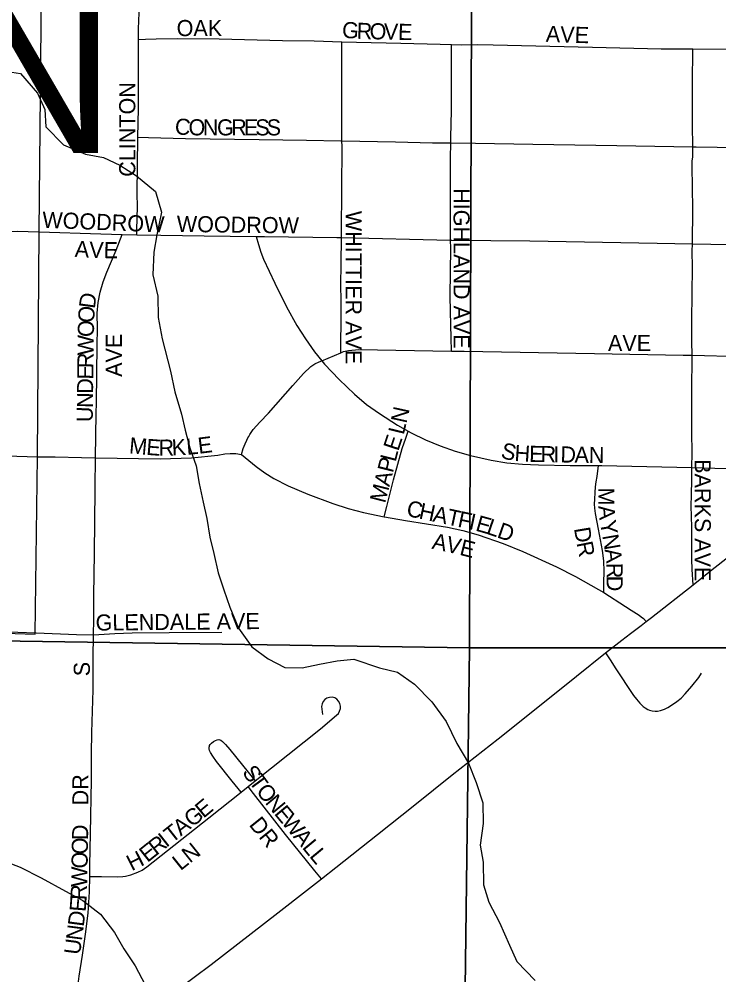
# Model space of a CAD drawing. Extents: x 1584893 to 1934202, y 663575 to 1091909.
# Drawn here: x 1786466 to 1788636, y 936183 to 939146 of the extents above; entities that cross this region are included whole.
import ezdxf

# ---------------------------------------------------------------- set-up
doc = ezdxf.new("R2010")
doc.units = 0
for name, color, linetype in [('GM_X_City_Street', 7, 'Continuous'), ('GM_X_City_Street_Text', 7, 'Continuous'), ('GM_X_Corporation', 7, 'Continuous'), ('GM_X_Corporation_Text', 7, 'Continuous'), ('GM_X_Minor_River', 7, 'Continuous'), ('GM_X_Section', 7, 'Continuous'), ('GM_X_State_Route', 7, 'Continuous'), ('GM_X_Township_Subdivision', 7, 'Continuous')]:
    doc.layers.add(name, color=color, linetype=linetype)

msp = doc.modelspace()

# ---------------------------------------------------------------- linework, layer by layer
at = {"layer": 'GM_X_City_Street'}
for points in [[(1786835.8, 939083.5), (1786835.8, 939116.5), (1786837.7, 939166), (1786842.1, 939562.1), (1786842.2, 939696.3)], [(1786835.8, 939083.5), (1786857.7, 939084.2), (1786890.4, 939085.3), (1786955.7, 939086.7), (1787086, 939085.1), (1787282.3, 939079.7), (1787380.6, 939078.6), (1787466.6, 939076.1)], [(1786834.1, 938780), (1786835.4, 938869.1), (1786835.8, 939083.5)], [(1787466.6, 939076.1), (1787511.5, 939074.8), (1787649.3, 939071.5), (1787771.4, 939068.6), (1787806.2, 939067.6)], [(1787466.9, 938769.3), (1787466.9, 938982.8), (1787466.7, 939048.9), (1787466.6, 939076.1)], [(1787804.5, 938762.5), (1787804.8, 938780.2), (1787806.7, 938862), (1787806.3, 939042.3), (1787806.2, 939067.6)], [(1787806.2, 939067.6), (1787837.4, 939066.7), (1787886.3, 939067.5), (1787935.4, 939066.6), (1788243.9, 939059.9), (1788456.5, 939054.3), (1788555.1, 939053.8)], [(1788554.4, 938750.6), (1788553.5, 938818.9), (1788554.1, 938967.3), (1788554.9, 939033.1), (1788555.1, 939053.8)], [(1788555.1, 939053.8), (1788685.5, 939053.1), (1788811.4, 939050), (1788926.5, 939048.1), (1789137.6, 939043.5), (1789158.4, 939043), (1789172, 939042.8)], [(1786830.7, 938478), (1786830.9, 938492.7), (1786832.2, 938565.7), (1786831.6, 938605.1), (1786834.1, 938780)], [(1786834.1, 938780), (1786866.9, 938779.3), (1786981.3, 938776.7), (1787210, 938773.1), (1787357.1, 938771.2), (1787463.5, 938769.3), (1787466.9, 938769.3)], [(1787465.2, 938469), (1787465.4, 938486.6), (1787467, 938751.2), (1787466.9, 938769.3)], [(1787466.9, 938769.3), (1787633.3, 938765.9), (1787747.8, 938763.2), (1787804.5, 938762.5)], [(1787803.6, 938461), (1787802.9, 938534.7), (1787803.8, 938600.2), (1787803.4, 938714.9), (1787804.5, 938762.5)], [(1787804.5, 938762.5), (1787880.8, 938761.7), (1788058.5, 938758.4), (1788319.2, 938754.1), (1788554.4, 938750.6)], [(1788553.5, 938449.6), (1788554.9, 938558.2), (1788552.7, 938690.3), (1788553.3, 938705.6), (1788554.6, 938719.7), (1788554.7, 938736.4), (1788554.4, 938750.6)], [(1788554.4, 938750.6), (1788564.9, 938750.5), (1788760.9, 938747.5), (1789140.8, 938739.8), (1789166.9, 938739.3)], [(1786527.6, 938487.2), (1786718.6, 938480.2), (1786785.6, 938478.8)], [(1786702.4, 937786.2), (1786704.6, 937923.9), (1786705.3, 937956.7), (1786707.5, 938136), (1786708.3, 938186), (1786707.8, 938235.1), (1786710.9, 938267.7), (1786717.1, 938299.8), (1786726.1, 938331.3), (1786737.3, 938362.1), (1786766.2, 938430.3), (1786785.6, 938478.8)], [(1786785.6, 938478.8), (1786830.7, 938478)], [(1786830.7, 938478), (1786905.2, 938476.8), (1787039.1, 938474.5), (1787201.2, 938472.5)], [(1787201.2, 938472.5), (1787208.2, 938447.8), (1787215.2, 938423.6), (1787223.7, 938402.3), (1787258.3, 938327.7), (1787295.3, 938254.4), (1787326.9, 938196.7), (1787353.2, 938155), (1787381.7, 938114.8), (1787404.6, 938086.9)], [(1787201.2, 938472.5), (1787226.1, 938472.1), (1787450.4, 938469.3), (1787465.2, 938469)], [(1787462.8, 938111.5), (1787463.4, 938141.8), (1787464.6, 938208.4), (1787464, 938273.8), (1787463.7, 938321.9), (1787464.3, 938387.6), (1787465.2, 938469)], [(1787465.2, 938469), (1787803.6, 938461)], [(1787806, 938116.9), (1787805, 938157.8), (1787802.9, 938239.7), (1787801.9, 938288.8), (1787803.9, 938436.3), (1787803.6, 938461)], [(1787803.6, 938461), (1787807.8, 938460.8), (1788049.4, 938458.4), (1788444.2, 938451.2), (1788553.5, 938449.6)], [(1788552.4, 938104), (1788552, 938146.4), (1788551.6, 938212.3), (1788553.4, 938377.2), (1788553.2, 938426.6), (1788553.5, 938449.6)], [(1788553.5, 938449.6), (1788723.6, 938446.8), (1789019.3, 938440.7), (1789163.8, 938436.5)], [(1787404.6, 938086.9), (1787424.2, 938095.5), (1787462.8, 938111.5)], [(1787462.8, 938111.5), (1787471.8, 938115.2), (1787486.8, 938119.1), (1787518.8, 938121.7), (1787806, 938116.9)], [(1787806, 938116.9), (1787806, 938116.9), (1787845.8, 938116.3), (1788249.6, 938109.5), (1788524.9, 938104.7), (1788552.4, 938104)], [(1787155.2, 937796.4), (1787160.8, 937814.5), (1787166.1, 937829.1), (1787171.8, 937841.2), (1787174.8, 937847.5), (1787177.6, 937852.5), (1787181.1, 937858.6), (1787191.9, 937873.9), (1787211.6, 937896.1), (1787238.7, 937924.6), (1787314.5, 938010.7), (1787347.2, 938047.1), (1787370.2, 938068.9), (1787382.6, 938077), (1787396.6, 938083.5), (1787404.6, 938086.9)], [(1787404.6, 938086.9), (1787412.8, 938076.6), (1787457.9, 938028.8), (1787505.5, 937983.5), (1787543.2, 937951.7), (1787583.3, 937923.3), (1787638.6, 937887.6), (1787672.2, 937868.4)], [(1788552, 937755.9), (1788552.4, 937801), (1788552.5, 937817.4), (1788551.8, 937850.2), (1788551.4, 937899.5), (1788551.4, 937932.4), (1788551.4, 937981.8), (1788552.2, 938014.6), (1788552.5, 938080.4), (1788552.4, 938104)], [(1788552.4, 938104), (1788705.1, 938100.3), (1789135.5, 938094.4), (1789164, 938094.1)], [(1787598, 937603), (1787606, 937635.3), (1787626.6, 937717.4), (1787640, 937766.4), (1787653.9, 937815.2), (1787664.9, 937847), (1787672.2, 937868.4)], [(1787672.2, 937868.4), (1787681.3, 937863.2), (1787725.6, 937841.6), (1787771.2, 937822.7), (1787817.7, 937806.6), (1787865.1, 937793.2), (1787929.3, 937778.9), (1787977.9, 937770.8), (1788027, 937766), (1788076.1, 937763.8), (1788174.4, 937762.4), (1788262.7, 937761.9)], [(1786523.1, 937789.1), (1786577.2, 937788.6), (1786658.6, 937786.9), (1786702.4, 937786.2)], [(1786696.3, 937237.3), (1786697.6, 937285.1), (1786697.7, 937367), (1786698.7, 937416.1), (1786700.7, 937579.9), (1786701, 937694.6), (1786702.4, 937786.2)], [(1786702.4, 937786.2), (1786903, 937782.6), (1787000.5, 937785.6), (1787081.4, 937794.6), (1787103.5, 937798.2), (1787120.2, 937799.2), (1787137.2, 937798.9), (1787155.2, 937796.4)], [(1787155.2, 937796.4), (1787200.3, 937759.2), (1787227.3, 937739.6), (1787255.6, 937722), (1787299.9, 937699.1), (1787360.8, 937673), (1787438.4, 937644.2), (1787485.8, 937629.3), (1787533.9, 937616.9), (1787598, 937603)], [(1788278.4, 937367.9), (1788279.1, 937399.8), (1788279.8, 937433), (1788278.6, 937466.2), (1788274.7, 937499.1), (1788262.1, 937564.3), (1788253.4, 937613.1), (1788251.3, 937630.1), (1788250, 937642.3), (1788250.5, 937657.3), (1788251.9, 937678.4), (1788253.4, 937695.9), (1788255.3, 937711.8), (1788257.7, 937728), (1788262.7, 937761.9)], [(1788262.7, 937761.9), (1788272.9, 937761.8), (1788552, 937755.9)], [(1788555.8, 937392.6), (1788553.2, 937439.2), (1788551.3, 937472), (1788551.7, 937570.9), (1788549.9, 937636.8), (1788551.1, 937669.7), (1788551.6, 937719.1), (1788552, 937752), (1788552, 937755.9)], [(1788552, 937755.9), (1788585.1, 937755.1), (1788815.1, 937748.9), (1788915.3, 937746.5), (1788938.7, 937745.3), (1788958, 937743.8), (1788980.7, 937740.3), (1788997.8, 937736.2)], [(1787598, 937603), (1787598.6, 937602.9), (1787663.8, 937592.1), (1787793.9, 937571), (1787842, 937560.9), (1787889.1, 937547.4), (1787966.6, 937519.9), (1788027.7, 937495.5), (1788132.6, 937448.1), (1788191, 937417.9), (1788262.8, 937377.7), (1788278.4, 937367.9)], [(1788278.4, 937367.9), (1788346.5, 937325.4), (1788364.1, 937314.1), (1788388.7, 937298.2), (1788394.6, 937293.4), (1788401.7, 937287.6), (1788410.1, 937278.2)], [(1786518.9, 937243.3), (1786643.6, 937238.3), (1786696.3, 937237.3)], [(1786684.6, 936487.4), (1786684.8, 936500.4), (1786684.8, 936522.5), (1786686.7, 936621.5), (1786690.2, 936786.3), (1786690.5, 936868.7), (1786691.5, 936934.6), (1786695.5, 937066.5), (1786695.4, 937099.5), (1786695.4, 937165.4), (1786696.3, 937237.3)], [(1786696.3, 937237.3), (1786762.8, 937241), (1786815.8, 937243.5), (1786930.5, 937244.8), (1787094.4, 937245.4)], [(1788284.1, 937181.6), (1788300.3, 937156.1), (1788313.6, 937135.2), (1788371, 937049.1), (1788380, 937037.1), (1788390.5, 937025.5), (1788400.9, 937015), (1788407.2, 937010.3), (1788415, 937005.6), (1788421, 937003), (1788429.1, 937001.3), (1788438.5, 937000.5), (1788445.8, 937000.9), (1788454.3, 937002.2), (1788467.1, 937006.5), (1788477.5, 937012.2), (1788491.9, 937020.7), (1788505.7, 937030.1), (1788518.4, 937041), (1788531.3, 937054), (1788552.2, 937077.9), (1788573.2, 937104.5), (1788582.1, 937118.3)], [(1787197.7, 936783.9), (1787399.8, 936945.2), (1787450, 936987.5), (1787455.8, 936993.6), (1787459.6, 937000.6), (1787461.8, 937008.6), (1787462.1, 937016.2), (1787460.2, 937024.1), (1787456.5, 937031.5), (1787451.2, 937037.4), (1787444.4, 937041.3), (1787436.2, 937043.3), (1787428, 937043.1), (1787419.7, 937041), (1787413.3, 937036.3), (1787408.1, 937030), (1787404.9, 937022.8), (1787403.5, 937014.8), (1787403.9, 937006.4), (1787405, 936998.3), (1787406.5, 936990.3)], [(1787153.8, 936749.2), (1787126.8, 936783.4), (1787078.2, 936844.7), (1787066.4, 936861.1), (1787059, 936872.7), (1787056.2, 936878.5), (1787054.8, 936883.5), (1787054.6, 936886.6), (1787055, 936889.2), (1787055.5, 936891.9), (1787056.3, 936894.1), (1787058.1, 936896.7), (1787062.4, 936901.1), (1787068.5, 936906), (1787074.4, 936909.8), (1787079.4, 936911.7), (1787084.8, 936912.2), (1787087.8, 936911.7), (1787091.2, 936910.1), (1787096.8, 936906.3), (1787105.7, 936896.9), (1787119.5, 936881.2), (1787197.7, 936783.9)], [(1787175.5, 936766.4), (1787197.7, 936783.9)], [(1786684.6, 936487.4), (1786721.3, 936487.2), (1786770.4, 936486.8), (1786787, 936487.8), (1786796, 936489), (1786812.4, 936493), (1786833.9, 936500.9), (1786846.7, 936507.8), (1786862, 936517.5), (1787054.4, 936669.9), (1787153.8, 936749.2)], [(1787153.8, 936749.2), (1787175.5, 936766.4)], [(1787403.2, 936480.3), (1787382.8, 936505.5), (1787291.9, 936618.2), (1787192.6, 936744.7), (1787175.5, 936766.4)], [(1786716.1, 935952.1), (1786690.7, 935990), (1786681.5, 936003.6), (1786673.6, 936018.1), (1786666.9, 936033.1), (1786661.1, 936048.6), (1786651.9, 936080.2), (1786649, 936096.4), (1786647.5, 936112.8), (1786647.9, 936145.8), (1786651.3, 936178.5), (1786662.4, 936243.6), (1786671.8, 936308.9), (1786679.4, 936374.3), (1786683.8, 936440.1), (1786684.6, 936487.4)]]:
    msp.add_lwpolyline(points, dxfattribs=at)
at = {"layer": 'GM_X_Corporation'}
msp.add_lwpolyline([(1785187.3, 937283.6), (1786515.3, 937238.8), (1786523.1, 937789.1), (1786527.6, 938487.2), (1786541.6, 939873.4), (1785839.8, 939878.9)], dxfattribs=at)
at = {"layer": 'GM_X_Minor_River'}
for points in [[(1786415.9, 938986.4), (1786469.6, 938977.4), (1786522.5, 938916.5), (1786545.6, 938866), (1786548.7, 938811.9), (1786603.7, 938756.9), (1786671.1, 938727.7), (1786726.8, 938716.8), (1786778.3, 938693.9), (1786829.7, 938660.9), (1786888.7, 938611.9), (1786907.6, 938547.5), (1786892.5, 938477.7), (1786883.7, 938423.8), (1786880.5, 938353.8), (1786895.4, 938287.5), (1786896.3, 938221.4), (1786909.2, 938155.1), (1786935.5, 938054.6), (1786948.4, 937990.3), (1786969.2, 937921.8), (1786980.4, 937871.6), (1786995.4, 937817.3), (1787014.5, 937760.9), (1787023.6, 937706.7), (1787036.6, 937648.4), (1787047.7, 937598.2), (1787056.7, 937540), (1787069.9, 937489.7), (1787082.9, 937429.4), (1787100, 937377.1), (1787119.1, 937322.7), (1787145.9, 937258.2), (1787186.9, 937199.4), (1787238.2, 937162.5), (1787289.6, 937135.6), (1787343.5, 937134.7), (1787397.6, 937145.7), (1787451.7, 937156.8), (1787503.7, 937161.9), (1787583, 937134.5), (1787638.7, 937121.5), (1787692, 937084.6), (1787745, 937029.6), (1787789.9, 936968.8), (1787822.7, 936900.2), (1787859.7, 936839.5), (1787882.6, 936779), (1787903.5, 936716.6), (1787904.5, 936652.5), (1787895.4, 936584.6), (1787904.5, 936532.4), (1787905.4, 936462.3), (1787922.4, 936408), (1787955.3, 936345.3), (1787986.1, 936274.8), (1788009.3, 936224.3), (1788066.2, 936165.3)], [(1786405.6, 936540.2), (1786469.1, 936517.1), (1786534.4, 936484), (1786609.6, 936442.6), (1786663, 936413.7), (1786718.2, 936370.7), (1786761.2, 936313.9), (1786790.3, 936263.3), (1786825.3, 936210.7), (1786856.3, 936152.1)]]:
    msp.add_lwpolyline(points, dxfattribs=at)
at = {"layer": 'GM_X_Section'}
for points in [[(1782631.8, 942485.5), (1787878.9, 942509.8), (1787862.6, 937197), (1782564.3, 937275.1)], [(1787878.9, 942509.8), (1793145.7, 942483.9), (1793117.6, 937197.1), (1787862.6, 937197)], [(1782564.3, 937275.1), (1787862.6, 937197), (1787794.6, 931920.6), (1782498, 931954.7)], [(1787862.6, 937197), (1793117.6, 937197.1), (1793087.2, 931880.4), (1787794.6, 931920.6)]]:
    msp.add_lwpolyline(points, close=True, dxfattribs=at)
at = {"layer": 'GM_X_State_Route'}
for points in [[(1788334.4, 937220.4), (1788361.7, 937241.5), (1788394.2, 937265.8), (1788410.1, 937278.2), (1788427, 937291), (1788555.8, 937392.6), (1788609.6, 937435.2), (1788738.9, 937536.5), (1788790.7, 937576.2), (1788816.8, 937595.1), (1788894.1, 937655.1), (1788924.4, 937678.8), (1788997.8, 937736.2), (1789062.5, 937786.8), (1789160.4, 937861.8), (1789270.1, 937945.7), (1789346.3, 938005.7), (1789408.9, 938057.9), (1789422.2, 938069), (1789465, 938102.5), (1789503, 938132.3), (1789638.9, 938239.8), (1789766.8, 938339.1)], [(1786829.6, 936039), (1786956.2, 936135.9), (1787061.3, 936215.3), (1787267.8, 936375), (1787357.3, 936444.3), (1787403.2, 936480.3), (1787447.8, 936515.4), (1787576.7, 936617.9), (1787692.5, 936710.3), (1787808.7, 936803.3), (1787950.9, 936914.6), (1788053.8, 936996.7), (1788194.4, 937109.2), (1788284.1, 937181.6), (1788334.4, 937220.4)]]:
    msp.add_lwpolyline(points, dxfattribs=at)
at = {"layer": 'GM_X_Township_Subdivision'}
for points in [[(1786395.4, 938486.8), (1786459.8, 938488.5), (1786527.6, 938487.2)], [(1786389.6, 937793.5), (1786458.4, 937791.3), (1786523.1, 937789.1)], [(1786378.4, 937248.1), (1786488.8, 937244.4), (1786518.9, 937243.3)]]:
    msp.add_lwpolyline(points, dxfattribs=at)

# ---------------------------------------------------------------- texts
at = {"layer": 'GM_X_City_Street_Text'}
for s, rotation, p in [('OAK', 0, (1786954.1, 939093.7)), ('G', 355.3616, (1787465.5, 939089.3)), ('R', 357.891, (1787511.7, 939085.6)), ('O', 358.7542, (1787552.1, 939084.1)), ('V', 358.7879, (1787596.2, 939083.2)), ('E', 358.8012, (1787640.1, 939082.2)), ('AVE', 358.0264, (1788098.4, 939076.1)), ('CLINTON', 90, (1786825.9, 938657.5)), ('C', 354.7968, (1786946.9, 938790)), ('O', 359.3846, (1786990.7, 938786.2)), ('N', 359.9929, (1787035.3, 938785.7)), ('G', 359.9929, (1787079.3, 938785.7)), ('R', 359.9941, (1787123.3, 938785.7)), ('E', 359.9956, (1787162.9, 938785.7)), ('S', 359.9956, (1787198.1, 938785.7)), ('S', 359.9956, (1787233.3, 938785.7)), ('HIGHLAND AVE', 270, (1787812.7, 938622.3)), ('WOODROW', 357.7404, (1786536.7, 938499.7)), ('WOODROW', 359.2457, (1786954.3, 938486.5)), ('WHITTIER AVE', 270, (1787478.3, 938551.9)), ('A', 356.7632, (1786637.2, 938409.4)), ('V', 357.8535, (1786682.2, 938406.9)), ('E', 359.5061, (1786727.7, 938405.2)), ('D', 82.414, (1786700.2, 938246.8)), ('O', 86.9171, (1786698, 938203.9)), ('O', 89.227, (1786697.4, 938160.4)), ('W', 89.2267, (1786696.6, 938103.2)), ('AVE', 90, (1786784.3, 938037.1)), ('AVE', 0, (1788291.7, 938116.9)), ('R', 89.2339, (1786696.1, 938063.6)), ('E', 89.2296, (1786695.6, 938028.4)), ('D', 89.2131, (1786695, 937984.4)), ('N', 89.2349, (1786694.5, 937940.4)), ('U', 89.2349, (1786693.9, 937896.4)), ('N', 77.6618, (1787666.7, 937890.8)), ('L', 76.4452, (1787658.2, 937855.5)), ('M', 354.9293, (1786805.4, 937800.1)), ('E', 355.6836, (1786858.7, 937795.4)), ('R', 0.6053, (1786898.3, 937792.6)), ('K', 2.6025, (1786939.8, 937793)), ('L', 4.9424, (1786986, 937795.2)), ('E', 7.0355, (1787023, 937798.4)), ('E', 71.9192, (1787641.4, 937804.6)), ('S', 346.2354, (1787956.9, 937786.2)), ('H', 356.5249, (1788000.8, 937776.3)), ('E', 358.7763, (1788046.8, 937773.6)), ('R', 359.008, (1788082.2, 937772.8)), ('I', 358.9949, (1788121.8, 937772.1)), ('D', 359.0244, (1788143.9, 937771.7)), ('A', 358.9945, (1788187.8, 937771)), ('N', 359.0244, (1788231.9, 937770.2)), ('P', 75.812, (1787624.4, 937737.2)), ('L', 75.8198, (1787633.1, 937771.3)), ('BARKS AVE', 270, (1788560.7, 937781.9)), ('A', 75.8116, (1787613.7, 937694.5)), ('M', 75.8136, (1787600.7, 937643.3)), ('M', 270.2003, (1788261.3, 937693.9)), ('C', 348.0138, (1787664.2, 937606.4)), ('H', 348.0153, (1787702.9, 937598.2)), ('A', 348.0153, (1787745.9, 937589)), ('A', 275.0528, (1788261.7, 937636.5)), ('T', 348.0048, (1787789, 937579.9)), ('F', 348.0288, (1787823.4, 937572.6)), ('I', 347.7984, (1787857.8, 937565.3)), ('E', 344.1747, (1787878.5, 937560.8)), ('L', 341.0466, (1787911.7, 937551.5)), ('D', 340.8048, (1787944.9, 937540)), ('Y', 279.8887, (1788266.2, 937588.1)), ('A', 348.0686, (1787743.5, 937504.6)), ('V', 347.1725, (1787786.3, 937495.5)), ('D', 279.5522, (1788186.2, 937567.1)), ('N', 279.8827, (1788273.7, 937544.7)), ('E', 345.7849, (1787828.9, 937485.8)), ('R', 281.3195, (1788193.8, 937522.1)), ('A', 277.5181, (1788281.2, 937501.9)), ('R', 271.2385, (1788286.8, 937459.7)), ('D', 270, (1788287.7, 937420.4)), ('GLENDALE AVE', 0.5448, (1786703, 937250.1)), ('S', 90, (1786685.1, 937108.7)), ('S', 305.6457, (1787155.4, 936810.6)), ('T', 306.1494, (1787176.1, 936781.6)), ('DR', 90, (1786680.7, 936708.3)), ('O', 308.7219, (1787198.4, 936751.2)), ('N', 309.5839, (1787226.5, 936716.2)), ('E', 39.694, (1787037.3, 936666.6)), ('G', 38.2261, (1787001.6, 936638.5)), ('E', 309.6212, (1787254.5, 936682.3)), ('W', 309.5946, (1787276.9, 936655.2)), ('A', 38.2261, (1786967, 936611.3)), ('DR', 308.6563, (1787176.6, 936647.8)), ('D', 88.8634, (1786679.4, 936600)), ('T', 38.2033, (1786939.4, 936589.5)), ('A', 309.5817, (1787313.4, 936611.1)), ('O', 88.8853, (1786678.5, 936556)), ('R', 38.235, (1786891, 936551.4)), ('I', 38.2161, (1786922.1, 936575.9)), ('L', 309.6038, (1787341.4, 936577.2)), ('H', 26.8191, (1786814.8, 936503.6)), ('E', 38.5763, (1786863.5, 936529.5)), ('LN', 38.6634, (1786966.2, 936504)), ('L', 309.6027, (1787363.9, 936550.1)), ('O', 88.8893, (1786677.7, 936512)), ('W', 88.6939, (1786676.4, 936454.6)), ('R', 87.2845, (1786674.4, 936413.7)), ('E', 85.6216, (1786671.7, 936377)), ('D', 82.6658, (1786665.8, 936330.6)), ('N', 82.5639, (1786660.1, 936286.9)), ('U', 82.5469, (1786654.3, 936243.2))]:
    msp.add_text(s, height=50, rotation=rotation, dxfattribs=at).set_placement(p)
at = {"layer": 'GM_X_Corporation_Text'}
msp.add_text('MARION', height=500, rotation=0, dxfattribs=at).set_placement((1784089.9, 938730.8))

doc.saveas('drawing.dxf')
